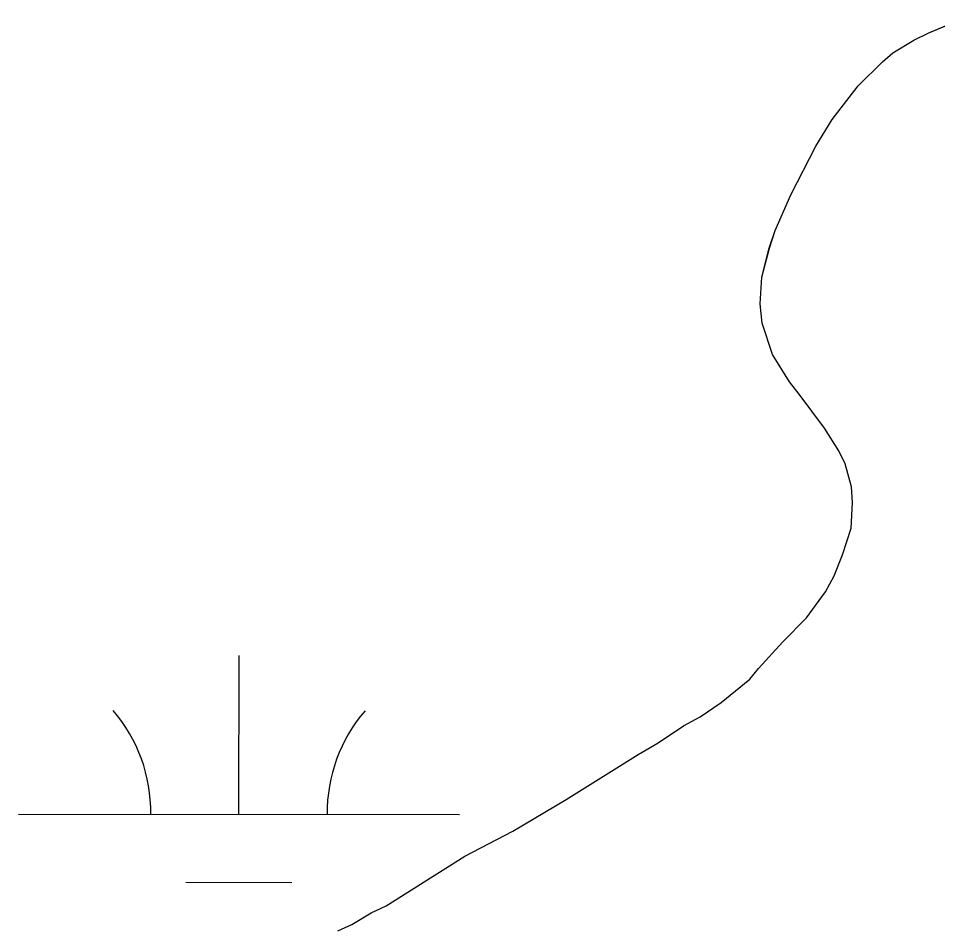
# Model space of a CAD drawing. Extents: x 3148686 to 3186545, y 916144 to 941516.
# Drawn here: x 3180276.7 to 3180485.1, y 934008.2 to 934213.6 of the extents above; entities that cross this region are included whole.
import ezdxf

# ---------------------------------------------------------------- set-up
doc = ezdxf.new("R2010")
doc.units = 0
for name, color, linetype in [('V-SITE-VEGE', 7, 'Continuous'), ('V-TOPO-SHOR', 7, 'Continuous'), ('V-WETL-SWMP', 7, 'Continuous')]:
    doc.layers.add(name, color=color, linetype=linetype)

msp = doc.modelspace()

# ---------------------------------------------------------------- linework, layer by layer
at = {"layer": 'V-SITE-VEGE'}
for p, q in [((3180483.08, 934210.27), (3180490.83, 934213.56)), ((3180479.7, 934208.63), (3180483.08, 934210.27)), ((3180474.94, 934205.78), (3180479.7, 934208.63)), ((3180472.57, 934203.75), (3180474.94, 934205.78)), ((3180467.04, 934198.3), (3180472.57, 934203.75)), ((3180461.14, 934190.63), (3180467.04, 934198.3)), ((3180457.42, 934184.6), (3180461.14, 934190.63)), ((3180451.76, 934173.55), (3180457.42, 934184.6)), ((3180448.27, 934165.51), (3180451.76, 934173.55)), ((3180446.91, 934161.5), (3180448.27, 934165.51)), ((3180445.2, 934154.89), (3180446.91, 934161.5)), ((3180444.87, 934148.9), (3180445.2, 934154.89)), ((3180445.32, 934144.51), (3180444.87, 934148.9)), ((3180447.61, 934137.35), (3180445.32, 934144.51)), ((3180451.48, 934131.2), (3180447.61, 934137.35)), ((3180453.71, 934128.43), (3180451.48, 934131.2)), ((3180459.39, 934120.71), (3180453.71, 934128.43)), ((3180462.65, 934115.56), (3180459.39, 934120.71)), ((3180464.08, 934112.58), (3180462.65, 934115.56)), ((3180465.54, 934107.41), (3180464.08, 934112.58)), ((3180465.79, 934103.81), (3180465.54, 934107.41)), ((3180465.46, 934098.02), (3180465.79, 934103.81)), ((3180463.53, 934092), (3180465.46, 934098.02)), ((3180461.59, 934087.19), (3180463.53, 934092)), ((3180459.64, 934083.57), (3180461.59, 934087.19)), ((3180455.32, 934077.72), (3180459.64, 934083.57)), ((3180449.99, 934072.27), (3180455.32, 934077.72)), ((3180444.47, 934066.21), (3180449.99, 934072.27)), ((3180442.5, 934063.79), (3180444.47, 934066.21)), ((3180435.98, 934058.52), (3180442.5, 934063.79)), ((3180431.22, 934055.27), (3180435.98, 934058.52)), ((3180427.45, 934053.22), (3180431.22, 934055.27)), ((3180421.71, 934049.36), (3180427.45, 934053.22)), ((3180417.15, 934046.71), (3180421.71, 934049.36)), ((3180400.89, 934036.53), (3180417.15, 934046.71)), ((3180388.79, 934029.39), (3180400.89, 934036.53)), ((3180377.88, 934023.67), (3180388.79, 934029.39)), ((3180360.04, 934012.47), (3180377.88, 934023.67)), ((3180356.66, 934010.83), (3180360.04, 934012.47)), ((3180352.3, 934008.18), (3180356.66, 934010.83))]:
    msp.add_line(p, q, dxfattribs=at)
at = {"layer": 'V-TOPO-SHOR'}
msp.add_lwpolyline([(3180352.3, 934008.18), (3180356.66, 934010.83), (3180360.04, 934012.47), (3180377.88, 934023.66), (3180388.8, 934029.39), (3180400.89, 934036.53), (3180417.15, 934046.71), (3180421.71, 934049.36), (3180427.45, 934053.22), (3180431.22, 934055.27), (3180435.98, 934058.52), (3180442.5, 934063.79), (3180444.47, 934066.21), (3180449.99, 934072.27), (3180455.32, 934077.72), (3180459.64, 934083.57), (3180461.59, 934087.19), (3180463.53, 934092), (3180465.46, 934098.02), (3180465.79, 934103.81), (3180465.54, 934107.41), (3180464.08, 934112.58), (3180462.65, 934115.56), (3180459.39, 934120.71), (3180453.71, 934128.43), (3180451.48, 934131.2), (3180447.61, 934137.35), (3180445.32, 934144.51), (3180444.87, 934148.9), (3180445.2, 934154.89), (3180446.92, 934161.5), (3180448.27, 934165.51), (3180451.76, 934173.55), (3180457.42, 934184.6), (3180461.14, 934190.63), (3180467.04, 934198.3), (3180472.57, 934203.75), (3180474.94, 934205.78), (3180479.7, 934208.63), (3180483.08, 934210.27), (3180490.83, 934213.56)], dxfattribs=at)
at = {"layer": 'V-WETL-SWMP'}
for p, q in [((3180483.08, 934210.27), (3180490.83, 934213.56)), ((3180483.08, 934210.27), (3180490.83, 934213.56)), ((3180479.7, 934208.63), (3180483.08, 934210.27)), ((3180479.7, 934208.63), (3180483.08, 934210.27)), ((3180474.94, 934205.78), (3180479.7, 934208.63)), ((3180474.94, 934205.78), (3180479.7, 934208.63)), ((3180472.57, 934203.75), (3180474.94, 934205.78)), ((3180472.57, 934203.75), (3180474.94, 934205.78)), ((3180467.04, 934198.3), (3180472.57, 934203.75)), ((3180467.04, 934198.3), (3180472.57, 934203.75)), ((3180461.14, 934190.63), (3180467.04, 934198.3)), ((3180461.14, 934190.63), (3180467.04, 934198.3)), ((3180457.42, 934184.6), (3180461.14, 934190.63)), ((3180457.42, 934184.6), (3180461.14, 934190.63)), ((3180451.76, 934173.55), (3180457.42, 934184.6)), ((3180451.76, 934173.55), (3180457.42, 934184.6)), ((3180448.27, 934165.51), (3180451.76, 934173.55)), ((3180448.27, 934165.51), (3180451.76, 934173.55)), ((3180446.92, 934161.5), (3180448.27, 934165.51)), ((3180446.92, 934161.5), (3180448.27, 934165.51)), ((3180445.2, 934154.89), (3180446.92, 934161.5)), ((3180445.2, 934154.89), (3180446.92, 934161.5)), ((3180444.87, 934148.9), (3180445.2, 934154.89)), ((3180444.87, 934148.9), (3180445.2, 934154.89)), ((3180445.32, 934144.51), (3180444.87, 934148.9)), ((3180445.32, 934144.51), (3180444.87, 934148.9)), ((3180447.61, 934137.35), (3180445.32, 934144.51)), ((3180447.61, 934137.35), (3180445.32, 934144.51)), ((3180451.48, 934131.2), (3180447.61, 934137.35)), ((3180451.48, 934131.2), (3180447.61, 934137.35)), ((3180453.71, 934128.43), (3180451.48, 934131.2)), ((3180453.71, 934128.43), (3180451.48, 934131.2)), ((3180459.39, 934120.71), (3180453.71, 934128.43)), ((3180459.39, 934120.71), (3180453.71, 934128.43)), ((3180462.65, 934115.56), (3180459.39, 934120.71)), ((3180462.65, 934115.56), (3180459.39, 934120.71)), ((3180464.08, 934112.58), (3180462.65, 934115.56)), ((3180464.08, 934112.58), (3180462.65, 934115.56)), ((3180465.54, 934107.41), (3180464.08, 934112.58)), ((3180465.54, 934107.41), (3180464.08, 934112.58)), ((3180465.79, 934103.81), (3180465.54, 934107.41)), ((3180465.79, 934103.81), (3180465.54, 934107.41)), ((3180465.46, 934098.02), (3180465.79, 934103.81)), ((3180465.46, 934098.02), (3180465.79, 934103.81)), ((3180463.53, 934092), (3180465.46, 934098.02)), ((3180463.53, 934092), (3180465.46, 934098.02)), ((3180461.59, 934087.19), (3180463.53, 934092)), ((3180461.59, 934087.19), (3180463.53, 934092)), ((3180459.64, 934083.57), (3180461.59, 934087.19)), ((3180459.64, 934083.57), (3180461.59, 934087.19)), ((3180455.32, 934077.73), (3180459.64, 934083.57)), ((3180455.32, 934077.73), (3180459.64, 934083.57)), ((3180449.99, 934072.27), (3180455.32, 934077.73)), ((3180449.99, 934072.27), (3180455.32, 934077.73)), ((3180444.47, 934066.21), (3180449.99, 934072.27)), ((3180444.47, 934066.21), (3180449.99, 934072.27)), ((3180326.7, 934033.18), (3180326.74, 934069.18)), ((3180442.5, 934063.79), (3180444.47, 934066.21)), ((3180442.5, 934063.79), (3180444.47, 934066.21)), ((3180435.98, 934058.52), (3180442.5, 934063.79)), ((3180435.98, 934058.52), (3180442.5, 934063.79)), ((3180431.22, 934055.27), (3180435.98, 934058.52)), ((3180431.22, 934055.27), (3180435.98, 934058.52)), ((3180427.45, 934053.22), (3180431.22, 934055.27)), ((3180427.45, 934053.22), (3180431.22, 934055.27)), ((3180421.71, 934049.36), (3180427.45, 934053.22)), ((3180421.71, 934049.36), (3180427.45, 934053.22)), ((3180417.15, 934046.71), (3180421.71, 934049.36)), ((3180417.15, 934046.71), (3180421.71, 934049.36)), ((3180400.89, 934036.53), (3180417.15, 934046.71)), ((3180400.89, 934036.53), (3180417.15, 934046.71)), ((3180388.8, 934029.39), (3180400.89, 934036.53)), ((3180388.8, 934029.39), (3180400.89, 934036.53)), ((3180276.7, 934033.24), (3180376.7, 934033.13)), ((3180377.88, 934023.67), (3180388.8, 934029.39)), ((3180377.88, 934023.67), (3180388.8, 934029.39)), ((3180360.04, 934012.47), (3180377.88, 934023.67)), ((3180360.04, 934012.47), (3180377.88, 934023.67)), ((3180314.68, 934017.77), (3180338.68, 934017.74)), ((3180356.67, 934010.83), (3180360.04, 934012.47)), ((3180356.67, 934010.83), (3180360.04, 934012.47)), ((3180352.3, 934008.18), (3180356.67, 934010.83)), ((3180352.3, 934008.18), (3180356.67, 934010.83)), ((3180349.13, 934006.74), (3180352.3, 934008.18)), ((3180349.13, 934006.74), (3180352.3, 934008.18))]:
    msp.add_line(p, q, dxfattribs=at)
for centre, start, end in [((3180271.46, 934033.72), 359.1678, 40.7115), ((3180381.94, 934033.6), 139.1678, 180.7115)]:
    msp.add_arc(centre, 35.25, start, end, dxfattribs=at)

doc.saveas('drawing.dxf')
